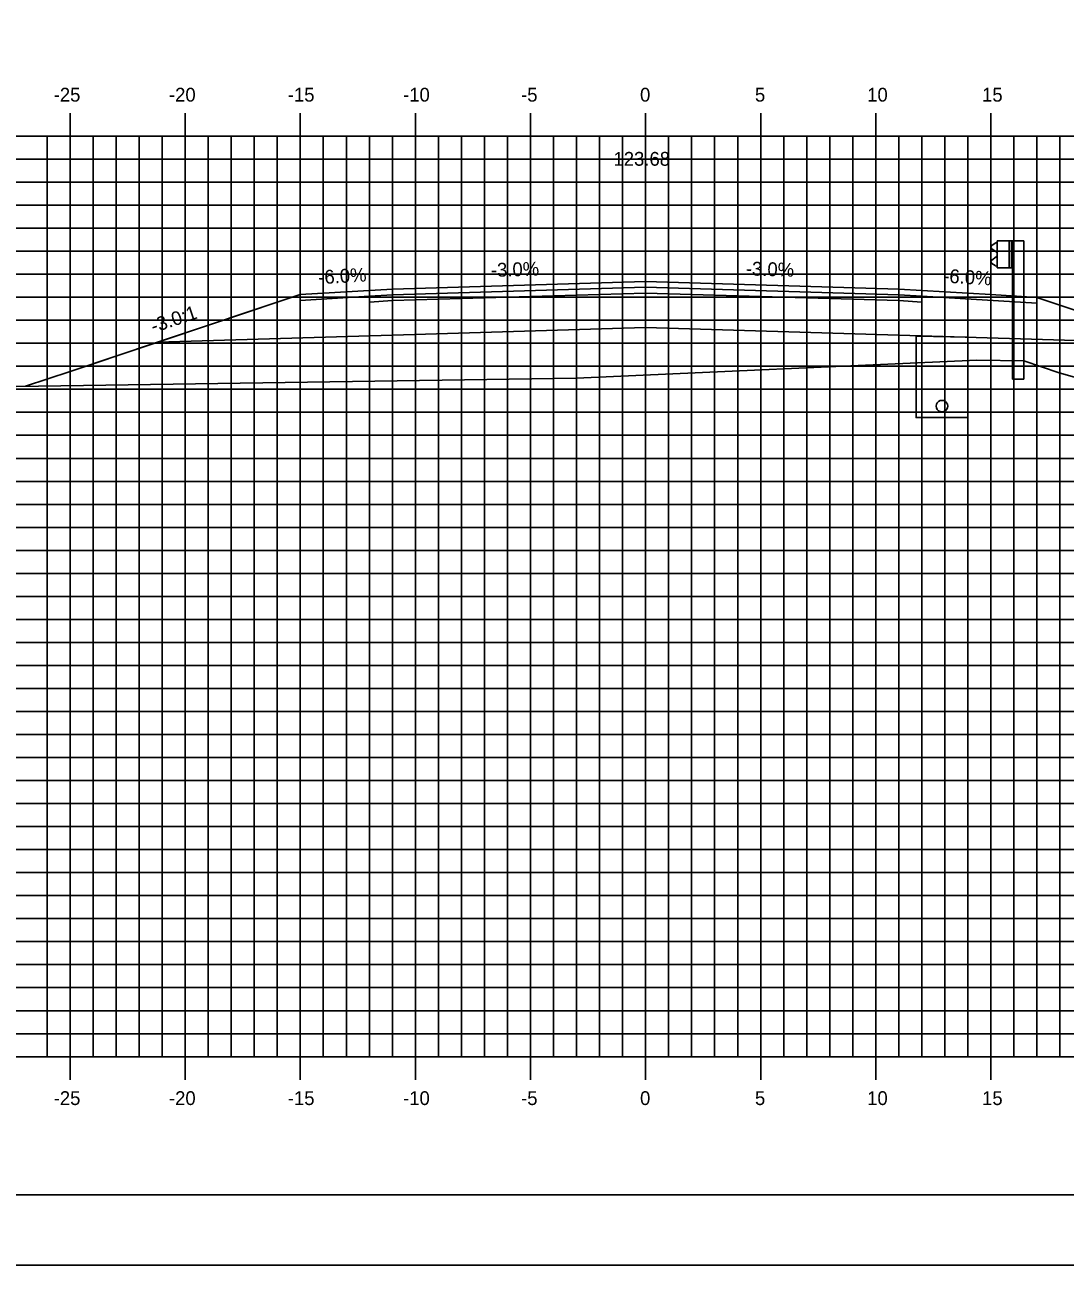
# Model space of a CAD drawing. Extents: x 850598 to 870284, y 366541 to 366651.
# Drawn here: x 854837.3 to 854882.5, y 366541.2 to 366595.1 of the extents above; entities that cross this region are included whole.
import ezdxf

# ---------------------------------------------------------------- set-up
doc = ezdxf.new("R2010")
doc.units = 0
for name, color, linetype in [('ANNOTATION', 7, 'Continuous'), ('BORDER', 7, 'Continuous'), ('D_Drainage_Underdrain', 7, 'Continuous'), ('D_Drainage_Underdrain_06in', 7, 'Continuous'), ('D_Guardrail_Beam_Rt', 7, 'Continuous'), ('D_Roadway_Centerline', 7, 'Continuous'), ('D_Roadway_Centerline_Text', 7, 'Continuous'), ('D_Roadway_Edge_Shoulder', 7, 'Continuous'), ('D_Roadway_Edge_TW', 7, 'Continuous'), ('D_Roadway_Pavement', 7, 'Continuous'), ('D_Roadway_SlopeLines', 7, 'Continuous'), ('D_Roadway_SubGrade', 7, 'Continuous'), ('H_V ANNOTATION', 7, 'Continuous'), ('MAJOR', 7, 'Continuous'), ('MINOR', 7, 'Continuous'), ('PLOT BOUNDARY', 7, 'Continuous'), ('S_Roadway_Centerline', 7, 'Continuous')]:
    doc.layers.add(name, color=color, linetype=linetype)

msp = doc.modelspace()

# ---------------------------------------------------------------- linework, layer by layer
at = {"layer": 'BORDER'}
msp.add_line((854819.271, 366544.225), (854979.271, 366544.225), dxfattribs=at)
at = {"layer": 'D_Drainage_Underdrain'}
msp.add_lwpolyline([(854878.271, 366581.495), (854878.271, 366577.995), (854876.021, 366577.995), (854876.021, 366581.54)], close=True, dxfattribs=at)
at = {"layer": 'D_Drainage_Underdrain_06in'}
msp.add_lwpolyline([(854877.146, 366578.745), (854877.069, 366578.732), (854876.999, 366578.697), (854876.944, 366578.642), (854876.909, 366578.572), (854876.896, 366578.495), (854876.909, 366578.417), (854876.944, 366578.348), (854876.999, 366578.292), (854877.069, 366578.257), (854877.146, 366578.245), (854877.224, 366578.257), (854877.293, 366578.292), (854877.349, 366578.348), (854877.384, 366578.417), (854877.396, 366578.495), (854877.384, 366578.572), (854877.349, 366578.642), (854877.293, 366578.697), (854877.224, 366578.732)], close=True, dxfattribs=at)
at = {"layer": 'D_Guardrail_Beam_Rt'}
for p, q in [((854879.542, 366585.67), (854880.23, 366585.67)), ((854879.542, 366584.504), (854879.542, 366585.67)), ((854880.063, 366585.67), (854880.063, 366584.504)), ((854880.167, 366585.67), (854880.167, 366584.504)), ((854880.23, 366585.67), (854880.7, 366585.67)), ((854880.23, 366585.67), (854880.23, 366584.504)), ((854880.7, 366585.67), (854880.7, 366579.67)), ((854879.452, 366585.576), (854879.309, 366585.476)), ((854879.309, 366585.333), (854879.504, 366585.197)), ((854879.542, 366585.596), (854879.469, 366585.583)), ((854879.538, 366585.133), (854879.538, 366585.042)), ((854879.504, 366584.977), (854879.309, 366584.841)), ((854879.309, 366584.698), (854879.452, 366584.598)), ((854879.469, 366584.591), (854879.542, 366584.578)), ((854880.23, 366584.504), (854879.542, 366584.504)), ((854880.209, 366579.67), (854880.209, 366584.504)), ((854880.209, 366579.67), (854880.7, 366579.67))]:
    msp.add_line(p, q, dxfattribs=at)
for centre, major_axis, start_param, end_param in [((854879.359, 366585.405), (-0.0877, 0), 5.323254, 7.243116), ((854879.476, 366585.542), (-0.0417, 0), 4.886922, 5.323254), ((854879.459, 366585.133), (0.0789, 0), 0, 0.959931), ((854879.359, 366584.769), (-0.0877, 0), 5.323254, 7.243116), ((854879.476, 366584.632), (-0.0417, 0), 0.959931, 1.396263), ((854879.459, 366585.042), (0.0789, 0), 5.323254, 6.283185)]:
    msp.add_ellipse(centre, major_axis=major_axis, ratio=0.995501, start_param=start_param, end_param=end_param, dxfattribs=at)
at = {"layer": 'D_Roadway_Centerline'}
msp.add_lwpolyline([(854837.334, 366579.358), (854839.271, 366580.004), (854843.073, 366581.271), (854849.271, 366583.337), (854853.271, 366583.577), (854864.271, 366583.907), (854875.271, 366583.577), (854879.271, 366583.337), (854881.271, 366583.217), (854887.271, 366581.217), (854932.067, 366568.225), (854942.893, 366565.086), (854952.755, 366562.225), (854956.755, 366562.225)], dxfattribs=at)
at = {"layer": 'D_Roadway_Edge_Shoulder'}
for points in [[(854853.271, 366583.577), (854849.271, 366583.337), (854849.271, 366583.087), (854852.271, 366583.267), (854853.271, 366583.327)], [(854875.271, 366583.577), (854879.271, 366583.337), (854879.271, 366583.337), (854881.271, 366583.217), (854881.271, 366582.967), (854876.271, 366583.267), (854875.271, 366583.327)]]:
    msp.add_lwpolyline(points, close=True, dxfattribs=at)
at = {"layer": 'D_Roadway_Edge_TW'}
msp.add_lwpolyline([(854853.271, 366583.327), (854853.271, 366583.577), (854864.271, 366583.907), (854875.271, 366583.577), (854875.271, 366583.327), (854864.271, 366583.657)], close=True, dxfattribs=at)
at = {"layer": 'D_Roadway_Pavement'}
for points in [[(854853.271, 366583.077), (854853.271, 366583.327), (854864.271, 366583.657), (854875.271, 366583.327), (854875.271, 366583.077), (854864.271, 366583.407)], [(854853.271, 366583.327), (854852.271, 366583.267), (854852.271, 366583.017), (854853.271, 366583.077)], [(854875.271, 366583.327), (854876.271, 366583.267), (854876.271, 366583.017), (854875.271, 366583.077)]]:
    msp.add_lwpolyline(points, close=True, dxfattribs=at)
at = {"layer": 'D_Roadway_SlopeLines'}
for points in [[(854853.271, 366583.577), (854849.271, 366583.337), (854839.271, 366580.004)], [(854839.271, 366580.004), (854837.334, 366579.358)]]:
    msp.add_lwpolyline(points, dxfattribs=at)
at = {"layer": 'D_Roadway_SubGrade'}
for points in [[(854853.271, 366583.077), (854852.271, 366583.017), (854852.271, 366583.267), (854849.271, 366583.087), (854849.271, 366583.337), (854843.073, 366581.271), (854853.271, 366581.577)], [(854853.271, 366581.577), (854853.271, 366583.077), (854864.271, 366583.407), (854875.271, 366583.077), (854875.271, 366581.577), (854864.271, 366581.907)], [(854875.271, 366583.077), (854876.271, 366583.017), (854876.271, 366583.267), (854881.271, 366582.967), (854881.271, 366583.217), (854887.271, 366581.217), (854875.271, 366581.577)]]:
    msp.add_lwpolyline(points, close=True, dxfattribs=at)
at = {"layer": 'MAJOR'}
for p, q in [((854839.271, 366591.227), (854839.271, 366590.225)), ((854839.271, 366591.227), (854839.271, 366590.225)), ((854844.271, 366591.227), (854844.271, 366590.225)), ((854844.271, 366591.227), (854844.271, 366590.225)), ((854849.271, 366591.227), (854849.271, 366590.225)), ((854849.271, 366591.227), (854849.271, 366590.225)), ((854854.271, 366591.227), (854854.271, 366590.225)), ((854854.271, 366591.227), (854854.271, 366590.225)), ((854859.271, 366591.227), (854859.271, 366590.225)), ((854859.271, 366591.227), (854859.271, 366590.225)), ((854864.271, 366591.227), (854864.271, 366590.225)), ((854864.271, 366591.227), (854864.271, 366590.225)), ((854869.271, 366591.227), (854869.271, 366590.225)), ((854869.271, 366591.227), (854869.271, 366590.225)), ((854874.271, 366591.227), (854874.271, 366590.225)), ((854874.271, 366591.227), (854874.271, 366590.225)), ((854879.271, 366591.227), (854879.271, 366590.225)), ((854879.271, 366591.227), (854879.271, 366590.225)), ((854824.271, 366590.225), (854964.271, 366590.225)), ((854824.271, 366590.225), (854964.271, 366590.225)), ((854824.271, 366590.225), (854964.271, 366590.225)), ((854824.271, 366590.225), (854964.271, 366590.225)), ((854839.271, 366550.225), (854839.271, 366590.225)), ((854839.271, 366550.225), (854839.271, 366590.225)), ((854844.271, 366550.225), (854844.271, 366590.225)), ((854844.271, 366550.225), (854844.271, 366590.225)), ((854849.271, 366550.225), (854849.271, 366590.225)), ((854849.271, 366550.225), (854849.271, 366590.225)), ((854854.271, 366550.225), (854854.271, 366590.225)), ((854854.271, 366550.225), (854854.271, 366590.225)), ((854859.271, 366550.225), (854859.271, 366590.225)), ((854859.271, 366550.225), (854859.271, 366590.225)), ((854864.271, 366550.225), (854864.271, 366590.225)), ((854864.271, 366550.225), (854864.271, 366590.225)), ((854869.271, 366550.225), (854869.271, 366590.225)), ((854869.271, 366550.225), (854869.271, 366590.225)), ((854874.271, 366550.225), (854874.271, 366590.225)), ((854874.271, 366550.225), (854874.271, 366590.225)), ((854879.271, 366550.225), (854879.271, 366590.225)), ((854879.271, 366550.225), (854879.271, 366590.225)), ((854824.271, 366585.225), (854964.271, 366585.225)), ((854824.271, 366585.225), (854964.271, 366585.225)), ((854824.271, 366580.225), (854964.271, 366580.225)), ((854824.271, 366580.225), (854964.271, 366580.225)), ((854824.271, 366575.225), (854964.271, 366575.225)), ((854824.271, 366575.225), (854964.271, 366575.225)), ((854824.271, 366570.225), (854964.271, 366570.225)), ((854824.271, 366570.225), (854964.271, 366570.225)), ((854824.271, 366565.225), (854964.271, 366565.225)), ((854824.271, 366565.225), (854964.271, 366565.225)), ((854824.271, 366560.225), (854964.271, 366560.225)), ((854824.271, 366560.225), (854964.271, 366560.225)), ((854824.271, 366555.225), (854964.271, 366555.225)), ((854824.271, 366555.225), (854964.271, 366555.225)), ((854824.271, 366550.225), (854964.271, 366550.225)), ((854824.271, 366550.225), (854964.271, 366550.225)), ((854824.271, 366550.225), (854964.271, 366550.225)), ((854824.271, 366550.225), (854964.271, 366550.225)), ((854839.271, 366549.223), (854839.271, 366550.225)), ((854839.271, 366549.223), (854839.271, 366550.225)), ((854844.271, 366549.223), (854844.271, 366550.225)), ((854844.271, 366549.223), (854844.271, 366550.225)), ((854849.271, 366549.223), (854849.271, 366550.225)), ((854849.271, 366549.223), (854849.271, 366550.225)), ((854854.271, 366549.223), (854854.271, 366550.225)), ((854854.271, 366549.223), (854854.271, 366550.225)), ((854859.271, 366549.223), (854859.271, 366550.225)), ((854859.271, 366549.223), (854859.271, 366550.225)), ((854864.271, 366549.223), (854864.271, 366550.225)), ((854864.271, 366549.223), (854864.271, 366550.225)), ((854869.271, 366549.223), (854869.271, 366550.225)), ((854869.271, 366549.223), (854869.271, 366550.225)), ((854874.271, 366549.223), (854874.271, 366550.225)), ((854874.271, 366549.223), (854874.271, 366550.225)), ((854879.271, 366549.223), (854879.271, 366550.225)), ((854879.271, 366549.223), (854879.271, 366550.225))]:
    msp.add_line(p, q, dxfattribs=at)
at = {"layer": 'MINOR'}
for p, q in [((854838.271, 366550.225), (854838.271, 366590.225)), ((854838.271, 366550.225), (854838.271, 366590.225)), ((854840.271, 366550.225), (854840.271, 366590.225)), ((854840.271, 366550.225), (854840.271, 366590.225)), ((854841.271, 366550.225), (854841.271, 366590.225)), ((854841.271, 366550.225), (854841.271, 366590.225)), ((854842.271, 366550.225), (854842.271, 366590.225)), ((854842.271, 366550.225), (854842.271, 366590.225)), ((854843.271, 366550.225), (854843.271, 366590.225)), ((854843.271, 366550.225), (854843.271, 366590.225)), ((854845.271, 366550.225), (854845.271, 366590.225)), ((854845.271, 366550.225), (854845.271, 366590.225)), ((854846.271, 366550.225), (854846.271, 366590.225)), ((854846.271, 366550.225), (854846.271, 366590.225)), ((854847.271, 366550.225), (854847.271, 366590.225)), ((854847.271, 366550.225), (854847.271, 366590.225)), ((854848.271, 366550.225), (854848.271, 366590.225)), ((854848.271, 366550.225), (854848.271, 366590.225)), ((854850.271, 366550.225), (854850.271, 366590.225)), ((854850.271, 366550.225), (854850.271, 366590.225)), ((854851.271, 366550.225), (854851.271, 366590.225)), ((854851.271, 366550.225), (854851.271, 366590.225)), ((854852.271, 366550.225), (854852.271, 366590.225)), ((854852.271, 366550.225), (854852.271, 366590.225)), ((854853.271, 366550.225), (854853.271, 366590.225)), ((854853.271, 366550.225), (854853.271, 366590.225)), ((854855.271, 366550.225), (854855.271, 366590.225)), ((854855.271, 366550.225), (854855.271, 366590.225)), ((854856.271, 366550.225), (854856.271, 366590.225)), ((854856.271, 366550.225), (854856.271, 366590.225)), ((854857.271, 366550.225), (854857.271, 366590.225)), ((854857.271, 366550.225), (854857.271, 366590.225)), ((854858.271, 366550.225), (854858.271, 366590.225)), ((854858.271, 366550.225), (854858.271, 366590.225)), ((854860.271, 366550.225), (854860.271, 366590.225)), ((854860.271, 366550.225), (854860.271, 366590.225)), ((854861.271, 366550.225), (854861.271, 366590.225)), ((854861.271, 366550.225), (854861.271, 366590.225)), ((854862.271, 366550.225), (854862.271, 366590.225)), ((854862.271, 366550.225), (854862.271, 366590.225)), ((854863.271, 366550.225), (854863.271, 366590.225)), ((854863.271, 366550.225), (854863.271, 366590.225)), ((854865.271, 366550.225), (854865.271, 366590.225)), ((854865.271, 366550.225), (854865.271, 366590.225)), ((854866.271, 366550.225), (854866.271, 366590.225)), ((854866.271, 366550.225), (854866.271, 366590.225)), ((854867.271, 366550.225), (854867.271, 366590.225)), ((854867.271, 366550.225), (854867.271, 366590.225)), ((854868.271, 366550.225), (854868.271, 366590.225)), ((854868.271, 366550.225), (854868.271, 366590.225)), ((854870.271, 366550.225), (854870.271, 366590.225)), ((854870.271, 366550.225), (854870.271, 366590.225)), ((854871.271, 366550.225), (854871.271, 366590.225)), ((854871.271, 366550.225), (854871.271, 366590.225)), ((854872.271, 366550.225), (854872.271, 366590.225)), ((854872.271, 366550.225), (854872.271, 366590.225)), ((854873.271, 366550.225), (854873.271, 366590.225)), ((854873.271, 366550.225), (854873.271, 366590.225)), ((854875.271, 366550.225), (854875.271, 366590.225)), ((854875.271, 366550.225), (854875.271, 366590.225)), ((854876.271, 366550.225), (854876.271, 366590.225)), ((854876.271, 366550.225), (854876.271, 366590.225)), ((854877.271, 366550.225), (854877.271, 366590.225)), ((854877.271, 366550.225), (854877.271, 366590.225)), ((854878.271, 366550.225), (854878.271, 366590.225)), ((854878.271, 366550.225), (854878.271, 366590.225)), ((854880.271, 366550.225), (854880.271, 366590.225)), ((854880.271, 366550.225), (854880.271, 366590.225)), ((854881.271, 366550.225), (854881.271, 366590.225)), ((854881.271, 366550.225), (854881.271, 366590.225)), ((854882.271, 366550.225), (854882.271, 366590.225)), ((854882.271, 366550.225), (854882.271, 366590.225)), ((854824.271, 366589.225), (854964.271, 366589.225)), ((854824.271, 366589.225), (854964.271, 366589.225)), ((854824.271, 366588.225), (854964.271, 366588.225)), ((854824.271, 366588.225), (854964.271, 366588.225)), ((854824.271, 366587.225), (854964.271, 366587.225)), ((854824.271, 366587.225), (854964.271, 366587.225)), ((854824.271, 366586.225), (854964.271, 366586.225)), ((854824.271, 366586.225), (854964.271, 366586.225)), ((854824.271, 366584.225), (854964.271, 366584.225)), ((854824.271, 366584.225), (854964.271, 366584.225)), ((854824.271, 366583.225), (854964.271, 366583.225)), ((854824.271, 366583.225), (854964.271, 366583.225)), ((854824.271, 366582.225), (854964.271, 366582.225)), ((854824.271, 366582.225), (854964.271, 366582.225)), ((854824.271, 366581.225), (854964.271, 366581.225)), ((854824.271, 366581.225), (854964.271, 366581.225)), ((854824.271, 366579.225), (854964.271, 366579.225)), ((854824.271, 366579.225), (854964.271, 366579.225)), ((854824.271, 366578.225), (854964.271, 366578.225)), ((854824.271, 366578.225), (854964.271, 366578.225)), ((854824.271, 366577.225), (854964.271, 366577.225)), ((854824.271, 366577.225), (854964.271, 366577.225)), ((854824.271, 366576.225), (854964.271, 366576.225)), ((854824.271, 366576.225), (854964.271, 366576.225)), ((854824.271, 366574.225), (854964.271, 366574.225)), ((854824.271, 366574.225), (854964.271, 366574.225)), ((854824.271, 366573.225), (854964.271, 366573.225)), ((854824.271, 366573.225), (854964.271, 366573.225)), ((854824.271, 366572.225), (854964.271, 366572.225)), ((854824.271, 366572.225), (854964.271, 366572.225)), ((854824.271, 366571.225), (854964.271, 366571.225)), ((854824.271, 366571.225), (854964.271, 366571.225)), ((854824.271, 366569.225), (854964.271, 366569.225)), ((854824.271, 366569.225), (854964.271, 366569.225)), ((854824.271, 366568.225), (854964.271, 366568.225)), ((854824.271, 366568.225), (854964.271, 366568.225)), ((854824.271, 366567.225), (854964.271, 366567.225)), ((854824.271, 366567.225), (854964.271, 366567.225)), ((854824.271, 366566.225), (854964.271, 366566.225)), ((854824.271, 366566.225), (854964.271, 366566.225)), ((854824.271, 366564.225), (854964.271, 366564.225)), ((854824.271, 366564.225), (854964.271, 366564.225)), ((854824.271, 366563.225), (854964.271, 366563.225)), ((854824.271, 366563.225), (854964.271, 366563.225)), ((854824.271, 366562.225), (854964.271, 366562.225)), ((854824.271, 366562.225), (854964.271, 366562.225)), ((854824.271, 366561.225), (854964.271, 366561.225)), ((854824.271, 366561.225), (854964.271, 366561.225)), ((854824.271, 366559.225), (854964.271, 366559.225)), ((854824.271, 366559.225), (854964.271, 366559.225)), ((854824.271, 366558.225), (854964.271, 366558.225)), ((854824.271, 366558.225), (854964.271, 366558.225)), ((854824.271, 366557.225), (854964.271, 366557.225)), ((854824.271, 366557.225), (854964.271, 366557.225)), ((854824.271, 366556.225), (854964.271, 366556.225)), ((854824.271, 366556.225), (854964.271, 366556.225)), ((854824.271, 366554.225), (854964.271, 366554.225)), ((854824.271, 366554.225), (854964.271, 366554.225)), ((854824.271, 366553.225), (854964.271, 366553.225)), ((854824.271, 366553.225), (854964.271, 366553.225)), ((854824.271, 366552.225), (854964.271, 366552.225)), ((854824.271, 366552.225), (854964.271, 366552.225)), ((854824.271, 366551.225), (854964.271, 366551.225)), ((854824.271, 366551.225), (854964.271, 366551.225))]:
    msp.add_line(p, q, dxfattribs=at)
at = {"layer": 'PLOT BOUNDARY'}
msp.add_lwpolyline([(854811.178, 366541.166), (854981.178, 366541.166), (854981.178, 366651.166), (854811.178, 366651.166)], close=True, dxfattribs=at)
at = {"layer": 'S_Roadway_Centerline'}
msp.add_lwpolyline([(854824.271, 366579.284), (854833.014, 366579.295), (854861.265, 366579.707), (854878.654, 366580.49), (854880.704, 366580.458), (854882.235, 366579.937), (854885.468, 366579.031), (854890.297, 366580.579), (854893.209, 366581.559), (854896.915, 366582.257), (854896.997, 366582.271), (854897.328, 366582.283), (854911.834, 366582.854), (854912.255, 366582.824), (854925.478, 366582.164), (854927.085, 366582.101), (854927.612, 366582.064), (854928.415, 366581.906), (854930.499, 366581.443), (854936.672, 366576.728), (854951.077, 366564.561), (854958.596, 366561.468), (854964.271, 366558.969)], dxfattribs=at)

# ---------------------------------------------------------------- texts
at = {"layer": 'ANNOTATION'}
for s, rotation, p in [('-3.0%', 1.7184, (854857.559, 366584.106)), ('-3.0%', 358.2816, (854868.619, 366584.177)), ('-6.0%', 3.4336, (854850.068, 366583.787)), ('-6.0%', 356.5664, (854877.188, 366583.864)), ('-3.0:1', 18.4348, (854842.893, 366581.665))]:
    msp.add_text(s, height=0.6, rotation=rotation, dxfattribs=at).set_placement(p)
at = {"layer": 'D_Roadway_Centerline'}
for s, p in [('C', (854864.266, 366583.907)), ('C', (854864.266, 366583.907)), ('L', (854864.271, 366583.9)), ('L', (854864.271, 366583.9))]:
    msp.add_text(s, height=0.0146, dxfattribs=at).set_placement(p)
at = {"layer": 'D_Roadway_Centerline_Text'}
msp.add_text('123.68', height=0.6, dxfattribs=at).set_placement((854862.877, 366588.939))
at = {"layer": 'H_V ANNOTATION'}
for s, p in [('-25', (854838.557, 366591.725)), ('-20', (854843.565, 366591.725)), ('-15', (854848.728, 366591.725)), ('-10', (854853.736, 366591.725)), ('-5', (854858.862, 366591.725)), ('0', (854864.03, 366591.725)), ('5', (854869.022, 366591.725)), ('10', (854873.897, 366591.725)), ('15', (854878.889, 366591.725)), ('-25', (854838.557, 366548.125)), ('-20', (854843.565, 366548.125)), ('-15', (854848.728, 366548.125)), ('-10', (854853.736, 366548.125)), ('-5', (854858.862, 366548.125)), ('0', (854864.03, 366548.125)), ('5', (854869.022, 366548.125)), ('10', (854873.897, 366548.125)), ('15', (854878.889, 366548.125))]:
    msp.add_text(s, height=0.6, dxfattribs=at).set_placement(p)

doc.saveas('drawing.dxf')
